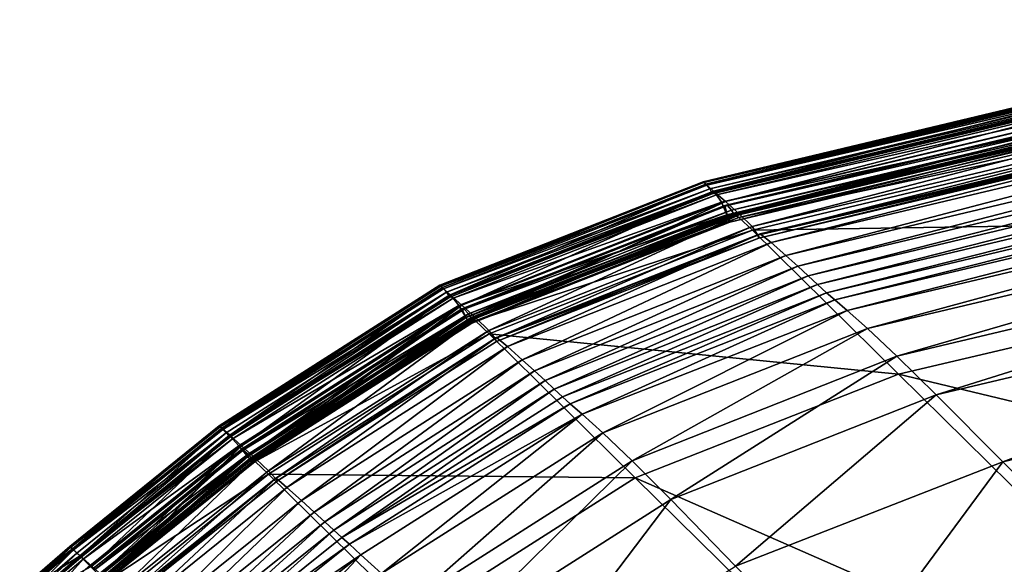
# Model space of a CAD drawing. Header units: millimetres. Extents: x 2387 to 13955, y -4964 to 364.
# Tile 239 of 656: x 6214 to 6265, y -4310 to -4282. Entities that reach past the tile are written whole.
import ezdxf

# ---------------------------------------------------------------- set-up
doc = ezdxf.new("R2010")
doc.units = ezdxf.units.MM
doc.header["$MEASUREMENT"] = 0
doc.layers.add('Predefinito', color=7, linetype='Continuous', true_color=0x000000)

msp = doc.modelspace()

# ---------------------------------------------------------------- linework, layer by layer
at = {"layer": 'Predefinito'}
for points in [[(6249.499, -4290.411, 845.181), (6284.939, -4281.955, 845.2), (6284.983, -4282.004, 817.384)], [(6284.939, -4281.955, 845.2), (6249.499, -4290.411, 845.181), (6249.499, -4290.411, 882.426)], [(6249.499, -4290.411, 882.426), (6284.939, -4281.955, 882.455), (6284.939, -4281.955, 845.2)], [(6249.499, -4290.411, 1193.993), (6284.939, -4281.955, 1193.981), (6284.939, -4281.955, 1167.387)], [(6284.939, -4281.955, 1167.387), (6249.499, -4290.411, 1167.406), (6249.499, -4290.411, 1193.993)], [(6284.939, -4281.955, 1193.981), (6249.499, -4290.411, 1193.993), (6249.636, -4290.534, 1211.825)], [(6249.499, -4290.411, 924.558), (6284.939, -4281.955, 924.577), (6284.939, -4281.955, 882.455)], [(6284.939, -4281.955, 882.455), (6249.499, -4290.411, 882.426), (6249.499, -4290.411, 924.558)], [(6284.939, -4281.955, 924.577), (6249.499, -4290.411, 924.558), (6249.499, -4290.411, 973.604)], [(6249.499, -4290.411, 973.604), (6284.939, -4281.955, 973.609), (6284.939, -4281.955, 924.577)], [(6249.499, -4290.411, 1031.593), (6284.939, -4281.955, 1031.593), (6284.939, -4281.955, 973.609)], [(6284.939, -4281.955, 973.609), (6249.499, -4290.411, 973.604), (6249.499, -4290.411, 1031.593)], [(6284.939, -4281.955, 1031.593), (6249.499, -4290.411, 1031.593), (6249.499, -4290.411, 1088.111)], [(6249.499, -4290.411, 1088.111), (6284.939, -4281.955, 1088.108), (6284.939, -4281.955, 1031.593)], [(6249.499, -4290.411, 1132.747), (6284.939, -4281.955, 1132.734), (6284.939, -4281.955, 1088.108)], [(6284.939, -4281.955, 1088.108), (6249.499, -4290.411, 1088.111), (6249.499, -4290.411, 1132.747)], [(6284.939, -4281.955, 1132.734), (6249.499, -4290.411, 1132.747), (6249.499, -4290.411, 1167.406)], [(6249.499, -4290.411, 1167.406), (6284.939, -4281.955, 1167.387), (6284.939, -4281.955, 1132.734)], [(6284.983, -4282.004, 817.384), (6249.546, -4290.458, 817.379), (6249.499, -4290.411, 845.181)], [(6249.546, -4290.458, 817.379), (6284.983, -4282.004, 817.384), (6285.117, -4282.148, 803.577)], [(6285.117, -4282.148, 803.577), (6249.689, -4290.599, 803.576), (6249.546, -4290.458, 817.379)], [(6249.636, -4290.534, 1211.825), (6285.068, -4282.081, 1211.822), (6284.939, -4281.955, 1193.981)], [(6285.068, -4282.081, 1211.822), (6249.636, -4290.534, 1211.825), (6250.047, -4290.9, 1220.217)], [(6249.689, -4290.599, 803.576), (6285.117, -4282.148, 803.577), (6285.263, -4282.336, 798.432)], [(6250.047, -4290.9, 1220.217), (6285.456, -4282.456, 1220.217), (6285.068, -4282.081, 1211.822)], [(6285.263, -4282.336, 798.432), (6249.848, -4290.782, 798.432), (6249.689, -4290.599, 803.576)], [(6249.848, -4290.782, 798.432), (6285.263, -4282.336, 798.432), (6285.341, -4282.515, 796.602)], [(6285.341, -4282.515, 796.602), (6249.944, -4290.954, 796.602), (6249.848, -4290.782, 798.432)], [(6249.944, -4290.954, 796.602), (6285.341, -4282.515, 796.602), (6285.368, -4282.608, 796.424)], [(6285.368, -4282.608, 796.424), (6249.981, -4291.043, 796.424), (6249.944, -4290.954, 796.602)], [(6249.965, -4290.975, 796.233), (6285.36, -4282.536, 796.233), (6285.404, -4282.49, 795.293)], [(6285.404, -4282.49, 795.293), (6250, -4290.93, 795.293), (6249.965, -4290.975, 796.233)], [(6285.36, -4282.536, 796.233), (6249.965, -4290.975, 796.233), (6249.981, -4291.043, 796.424)], [(6249.981, -4291.043, 796.424), (6285.368, -4282.608, 796.424), (6285.36, -4282.536, 796.233)], [(6250, -4290.93, 795.293), (6285.404, -4282.49, 795.293), (6285.587, -4282.656, 792.865)], [(6285.587, -4282.656, 792.865), (6250.191, -4291.092, 792.864), (6250, -4290.93, 795.293)], [(6285.456, -4282.456, 1220.217), (6250.047, -4290.9, 1220.217), (6250.663, -4291.45, 1223.246)], [(6250.191, -4291.092, 792.864), (6285.587, -4282.656, 792.865), (6285.826, -4283.061, 790.481)], [(6250.663, -4291.45, 1223.246), (6286.037, -4283.019, 1223.246), (6285.456, -4282.456, 1220.217)], [(6285.826, -4283.061, 790.481), (6250.464, -4291.485, 790.482), (6250.191, -4291.092, 792.864)], [(6250.464, -4291.485, 790.482), (6285.826, -4283.061, 790.481), (6286.035, -4283.733, 789.676)], [(6286.037, -4283.019, 1223.246), (6250.663, -4291.45, 1223.246), (6251.417, -4292.122, 1224.99)], [(6251.417, -4292.122, 1224.99), (6286.748, -4283.707, 1224.99), (6286.037, -4283.019, 1223.246)], [(6250.63, -4291.648, 788.529), (6285.981, -4283.229, 788.529), (6286.125, -4283.236, 786.102)], [(6285.981, -4283.229, 788.529), (6250.63, -4291.648, 788.529), (6250.763, -4292.15, 789.468)], [(6286.125, -4283.236, 786.102), (6250.765, -4291.657, 786.101), (6250.63, -4291.648, 788.529)], [(6250.763, -4292.15, 789.468), (6286.052, -4283.751, 789.467), (6285.981, -4283.229, 788.529)], [(6250.765, -4291.657, 786.101), (6286.125, -4283.236, 786.102), (6286.328, -4283.486, 783.683)], [(6286.328, -4283.486, 783.683), (6250.985, -4291.9, 783.682), (6250.765, -4291.657, 786.101)], [(6250.985, -4291.9, 783.682), (6286.328, -4283.486, 783.683), (6286.432, -4283.692, 782.771)], [(6286.432, -4283.692, 782.771), (6251.107, -4292.099, 782.77), (6250.985, -4291.9, 783.682)], [(6251.107, -4292.099, 782.77), (6286.432, -4283.692, 782.771), (6286.468, -4283.794, 782.599)], [(6286.748, -4283.707, 1224.99), (6251.417, -4292.122, 1224.99), (6252.063, -4292.756, 1225.735)], [(6252.063, -4292.756, 1225.735), (6287.351, -4284.358, 1225.736), (6286.748, -4283.707, 1224.99)], [(6286.035, -4283.733, 789.676), (6250.745, -4292.133, 789.678), (6250.464, -4291.485, 790.482)], [(6250.745, -4292.133, 789.678), (6286.035, -4283.733, 789.676), (6286.137, -4284.14, 789.616)], [(6286.137, -4284.14, 789.616), (6250.892, -4292.525, 789.618), (6250.745, -4292.133, 789.678)], [(6286.052, -4283.751, 789.467), (6250.763, -4292.15, 789.468), (6250.892, -4292.525, 789.618)], [(6250.892, -4292.525, 789.618), (6286.137, -4284.14, 789.616), (6286.052, -4283.751, 789.467)], [(6286.468, -4283.794, 782.599), (6251.155, -4292.197, 782.6), (6251.107, -4292.099, 782.77)], [(6251.149, -4292.14, 782.404), (6286.471, -4283.734, 782.404), (6286.683, -4283.869, 780.58)], [(6286.471, -4283.734, 782.404), (6251.149, -4292.14, 782.404), (6251.155, -4292.197, 782.6)], [(6286.683, -4283.869, 780.58), (6251.363, -4292.272, 780.58), (6251.149, -4292.14, 782.404)], [(6251.155, -4292.197, 782.6), (6286.468, -4283.794, 782.599), (6286.471, -4283.734, 782.404)], [(6251.363, -4292.272, 780.58), (6286.683, -4283.869, 780.58), (6287.349, -4284.557, 775.523)], [(6287.349, -4284.557, 775.523), (6252.07, -4292.941, 775.523), (6251.363, -4292.272, 780.58)], [(6287.351, -4284.358, 1225.736), (6252.063, -4292.756, 1225.735), (6252.358, -4293.193, 1225.766)], [(6252.07, -4292.941, 775.523), (6287.349, -4284.557, 775.523), (6294.505, -4292.28, 730.325)], [(6252.358, -4293.193, 1225.766), (6287.606, -4284.811, 1225.771), (6287.351, -4284.358, 1225.736)], [(6287.738, -4284.734, 1226.286), (6252.474, -4293.123, 1226.285), (6253.061, -4293.589, 1227.193)], [(6252.474, -4293.123, 1226.285), (6287.738, -4284.734, 1226.286), (6287.606, -4284.811, 1225.771)], [(6253.061, -4293.589, 1227.193), (6288.299, -4285.208, 1227.193), (6287.738, -4284.734, 1226.286)], [(6287.606, -4284.811, 1225.771), (6252.358, -4293.193, 1225.766), (6252.418, -4293.361, 1225.604)], [(6287.606, -4284.811, 1225.771), (6252.358, -4293.193, 1225.767), (6252.474, -4293.123, 1226.285)], [(6252.358, -4293.193, 1225.767), (6287.606, -4284.811, 1225.771), (6287.648, -4284.988, 1225.611)], [(6287.648, -4284.988, 1225.611), (6252.418, -4293.361, 1225.604), (6252.358, -4293.193, 1225.767)], [(6252.418, -4293.361, 1225.604), (6287.648, -4284.988, 1225.611), (6287.606, -4284.811, 1225.771)], [(6288.299, -4285.208, 1227.193), (6253.061, -4293.589, 1227.193), (6253.818, -4294.265, 1228.057)], [(6253.818, -4294.265, 1228.057), (6289.009, -4285.897, 1228.056), (6288.299, -4285.208, 1227.193)], [(6289.009, -4285.897, 1228.056), (6253.818, -4294.265, 1228.057), (6254.448, -4294.826, 1228.446)], [(6254.448, -4294.826, 1228.446), (6289.587, -4286.462, 1228.441), (6289.009, -4285.897, 1228.056)], [(6289.587, -4286.462, 1228.441), (6254.448, -4294.826, 1228.446), (6254.988, -4295.317, 1228.533)], [(6254.988, -4295.317, 1228.533), (6290.085, -4286.957, 1228.526), (6289.587, -4286.462, 1228.441)], [(6290.085, -4286.957, 1228.526), (6254.988, -4295.317, 1228.533), (6255.478, -4295.778, 1228.493)], [(6255.478, -4295.778, 1228.493), (6290.555, -4287.437, 1228.488), (6290.085, -4286.957, 1228.526)], [(6290.555, -4287.437, 1228.488), (6255.478, -4295.778, 1228.493), (6255.935, -4296.201, 1228.501)], [(6255.935, -4296.201, 1228.501), (6291.005, -4287.885, 1228.501), (6290.555, -4287.437, 1228.488)], [(6291.005, -4287.885, 1228.501), (6255.935, -4296.201, 1228.501), (6256.375, -4296.577, 1228.733)], [(6256.375, -4296.577, 1228.733), (6291.444, -4288.283, 1228.738), (6291.005, -4287.885, 1228.501)], [(6291.444, -4288.283, 1228.738), (6256.375, -4296.577, 1228.733), (6257.019, -4297.126, 1229.228)], [(6257.019, -4297.126, 1229.228), (6292.064, -4288.851, 1229.235), (6291.444, -4288.283, 1228.738)], [(6292.064, -4288.851, 1229.235), (6257.019, -4297.126, 1229.228), (6258.085, -4298.069, 1230.022)], [(6258.085, -4298.069, 1230.022), (6293.061, -4289.81, 1230.027), (6292.064, -4288.851, 1229.235)], [(6293.061, -4289.81, 1230.027), (6258.085, -4298.069, 1230.022), (6259.621, -4299.507, 1230.879)], [(6259.621, -4299.507, 1230.879), (6294.503, -4291.259, 1230.88), (6293.061, -4289.81, 1230.027)], [(6235.75, -4295.815, 845.165), (6249.499, -4290.411, 845.181), (6249.546, -4290.458, 817.379)], [(6249.499, -4290.411, 845.181), (6235.75, -4295.815, 845.165), (6235.75, -4295.815, 882.402)], [(6235.75, -4295.815, 882.402), (6249.499, -4290.411, 882.426), (6249.499, -4290.411, 845.181)], [(6235.75, -4295.815, 1194.003), (6249.499, -4290.411, 1193.993), (6249.499, -4290.411, 1167.406)], [(6249.499, -4290.411, 1167.406), (6235.75, -4295.815, 1167.421), (6235.75, -4295.815, 1194.003)], [(6249.499, -4290.411, 1193.993), (6235.75, -4295.815, 1194.003), (6235.886, -4295.938, 1211.827)], [(6235.75, -4295.815, 924.542), (6249.499, -4290.411, 924.558), (6249.499, -4290.411, 882.426)], [(6249.499, -4290.411, 882.426), (6235.75, -4295.815, 882.402), (6235.75, -4295.815, 924.542)], [(6249.499, -4290.411, 924.558), (6235.75, -4295.815, 924.542), (6235.75, -4295.815, 973.6)], [(6235.75, -4295.815, 973.6), (6249.499, -4290.411, 973.604), (6249.499, -4290.411, 924.558)], [(6235.75, -4295.815, 1031.593), (6249.499, -4290.411, 1031.593), (6249.499, -4290.411, 973.604)], [(6249.499, -4290.411, 973.604), (6235.75, -4295.815, 973.6), (6235.75, -4295.815, 1031.593)], [(6249.499, -4290.411, 1031.593), (6235.75, -4295.815, 1031.593), (6235.75, -4295.815, 1088.114)], [(6235.75, -4295.815, 1088.114), (6249.499, -4290.411, 1088.111), (6249.499, -4290.411, 1031.593)], [(6235.75, -4295.815, 1132.757), (6249.499, -4290.411, 1132.747), (6249.499, -4290.411, 1088.111)], [(6249.499, -4290.411, 1088.111), (6235.75, -4295.815, 1088.114), (6235.75, -4295.815, 1132.757)], [(6249.499, -4290.411, 1132.747), (6235.75, -4295.815, 1132.757), (6235.75, -4295.815, 1167.421)], [(6235.75, -4295.815, 1167.421), (6249.499, -4290.411, 1167.406), (6249.499, -4290.411, 1132.747)], [(6249.546, -4290.458, 817.379), (6235.798, -4295.862, 817.375), (6235.75, -4295.815, 845.165)], [(6235.798, -4295.862, 817.375), (6249.546, -4290.458, 817.379), (6249.689, -4290.599, 803.576)], [(6249.689, -4290.599, 803.576), (6235.941, -4296.002, 803.576), (6235.798, -4295.862, 817.375)], [(6235.886, -4295.938, 1211.827), (6249.636, -4290.534, 1211.825), (6249.499, -4290.411, 1193.993)], [(6249.636, -4290.534, 1211.825), (6235.886, -4295.938, 1211.827), (6236.295, -4296.307, 1220.217)], [(6235.941, -4296.002, 803.576), (6249.689, -4290.599, 803.576), (6249.848, -4290.782, 798.432)], [(6249.848, -4290.782, 798.432), (6236.106, -4296.182, 798.432), (6235.941, -4296.002, 803.576)], [(6236.106, -4296.182, 798.432), (6249.848, -4290.782, 798.432), (6249.944, -4290.954, 796.602)], [(6236.295, -4296.307, 1220.217), (6250.047, -4290.9, 1220.217), (6249.636, -4290.534, 1211.825)], [(6250.047, -4290.9, 1220.217), (6236.295, -4296.307, 1220.217), (6236.907, -4296.862, 1223.246)], [(6236.907, -4296.862, 1223.246), (6250.663, -4291.45, 1223.246), (6250.047, -4290.9, 1220.217)], [(6249.944, -4290.954, 796.602), (6236.218, -4296.346, 796.602), (6236.106, -4296.182, 798.432)], [(6236.218, -4296.346, 796.602), (6249.944, -4290.954, 796.602), (6249.981, -4291.043, 796.424)], [(6249.981, -4291.043, 796.424), (6236.267, -4296.43, 796.424), (6236.218, -4296.346, 796.602)], [(6236.239, -4296.367, 796.234), (6249.965, -4290.975, 796.233), (6250, -4290.93, 795.293)], [(6250, -4290.93, 795.293), (6236.257, -4296.331, 795.293), (6236.239, -4296.367, 796.234)], [(6249.965, -4290.975, 796.233), (6236.239, -4296.367, 796.234), (6236.267, -4296.43, 796.424)], [(6236.257, -4296.331, 795.293), (6250, -4290.93, 795.293), (6250.191, -4291.092, 792.864)], [(6250.191, -4291.092, 792.864), (6236.442, -4296.495, 792.864), (6236.257, -4296.331, 795.293)], [(6236.267, -4296.43, 796.424), (6249.981, -4291.043, 796.424), (6249.965, -4290.975, 796.233)], [(6236.442, -4296.495, 792.864), (6250.191, -4291.092, 792.864), (6250.464, -4291.485, 790.482)], [(6294.503, -4291.259, 1230.88), (6259.621, -4299.507, 1230.879), (6261.675, -4301.54, 1231.561)], [(6261.675, -4301.54, 1231.561), (6296.461, -4293.302, 1231.561), (6294.503, -4291.259, 1230.88)], [(6250.464, -4291.485, 790.482), (6236.743, -4296.875, 790.482), (6236.442, -4296.495, 792.864)], [(6236.743, -4296.875, 790.482), (6250.464, -4291.485, 790.482), (6250.745, -4292.133, 789.678)], [(6250.663, -4291.45, 1223.246), (6236.907, -4296.862, 1223.246), (6237.656, -4297.539, 1224.99)], [(6236.908, -4297.038, 788.53), (6250.63, -4291.648, 788.529), (6250.765, -4291.657, 786.101)], [(6250.63, -4291.648, 788.529), (6236.908, -4297.038, 788.53), (6237.123, -4297.501, 789.471)], [(6250.765, -4291.657, 786.101), (6237.016, -4297.06, 786.101), (6236.908, -4297.038, 788.53)], [(6237.016, -4297.06, 786.101), (6250.765, -4291.657, 786.101), (6250.985, -4291.9, 783.682)], [(6250.985, -4291.9, 783.682), (6237.242, -4297.3, 783.682), (6237.016, -4297.06, 786.101)], [(6237.123, -4297.501, 789.471), (6250.763, -4292.15, 789.468), (6250.63, -4291.648, 788.529)], [(6237.242, -4297.3, 783.682), (6250.985, -4291.9, 783.682), (6251.107, -4292.099, 782.77)], [(6237.656, -4297.539, 1224.99), (6251.417, -4292.122, 1224.99), (6250.663, -4291.45, 1223.246)], [(6250.745, -4292.133, 789.678), (6237.105, -4297.484, 789.68), (6236.743, -4296.875, 790.482)], [(6237.105, -4297.484, 789.68), (6250.745, -4292.133, 789.678), (6250.892, -4292.525, 789.618)], [(6250.763, -4292.15, 789.468), (6237.123, -4297.501, 789.471), (6237.306, -4297.85, 789.622)], [(6251.107, -4292.099, 782.77), (6237.382, -4297.491, 782.771), (6237.242, -4297.3, 783.682)], [(6237.306, -4297.85, 789.622), (6250.892, -4292.525, 789.618), (6250.763, -4292.15, 789.468)], [(6237.382, -4297.491, 782.771), (6251.107, -4292.099, 782.77), (6251.155, -4292.197, 782.6)], [(6251.155, -4292.197, 782.6), (6237.441, -4297.584, 782.601), (6237.382, -4297.491, 782.771)], [(6237.423, -4297.532, 782.405), (6251.149, -4292.14, 782.404), (6251.363, -4292.272, 780.58)], [(6251.149, -4292.14, 782.404), (6237.423, -4297.532, 782.405), (6237.441, -4297.584, 782.601)], [(6251.363, -4292.272, 780.58), (6237.62, -4297.673, 780.581), (6237.423, -4297.532, 782.405)], [(6237.441, -4297.584, 782.601), (6251.155, -4292.197, 782.6), (6251.149, -4292.14, 782.404)], [(6237.62, -4297.673, 780.581), (6251.363, -4292.272, 780.58), (6252.07, -4292.941, 775.523)], [(6251.417, -4292.122, 1224.99), (6237.656, -4297.539, 1224.99), (6238.309, -4298.171, 1225.733)], [(6238.309, -4298.171, 1225.733), (6252.063, -4292.756, 1225.735), (6251.417, -4292.122, 1224.99)], [(6294.505, -4292.28, 730.325), (6259.703, -4300.453, 730.324), (6252.07, -4292.941, 775.523)], [(6259.703, -4300.453, 730.324), (6294.505, -4292.28, 730.325), (6314.187, -4313.523, 608.078)], [(6250.892, -4292.525, 789.618), (6237.306, -4297.85, 789.622), (6237.105, -4297.484, 789.68)], [(6252.07, -4292.941, 775.523), (6238.321, -4298.345, 775.523), (6237.62, -4297.673, 780.581)], [(6252.063, -4292.756, 1225.735), (6238.309, -4298.171, 1225.733), (6238.637, -4298.588, 1225.76)], [(6238.321, -4298.345, 775.523), (6252.07, -4292.941, 775.523), (6259.703, -4300.453, 730.324)], [(6238.637, -4298.588, 1225.76), (6252.358, -4293.193, 1225.766), (6252.063, -4292.756, 1225.735)], [(6252.358, -4293.193, 1225.766), (6238.637, -4298.588, 1225.76), (6238.718, -4298.743, 1225.594)], [(6252.358, -4293.193, 1225.767), (6238.637, -4298.588, 1225.76), (6238.718, -4298.541, 1226.284)], [(6238.637, -4298.588, 1225.76), (6252.358, -4293.193, 1225.767), (6252.418, -4293.361, 1225.604)], [(6252.418, -4293.361, 1225.604), (6238.718, -4298.743, 1225.594), (6238.637, -4298.588, 1225.76)], [(6252.474, -4293.123, 1226.285), (6238.718, -4298.541, 1226.284), (6239.289, -4299.017, 1227.193)], [(6238.718, -4298.541, 1226.284), (6252.474, -4293.123, 1226.285), (6252.358, -4293.193, 1225.767)], [(6238.718, -4298.743, 1225.594), (6252.418, -4293.361, 1225.604), (6252.358, -4293.193, 1225.766)], [(6239.289, -4299.017, 1227.193), (6253.061, -4293.589, 1227.193), (6252.474, -4293.123, 1226.285)], [(6296.461, -4293.302, 1231.561), (6261.675, -4301.54, 1231.561), (6265.145, -4305.035, 1232.143)], [(6265.145, -4305.035, 1232.143), (6299.785, -4296.81, 1232.143), (6296.461, -4293.302, 1231.561)], [(6253.061, -4293.589, 1227.193), (6239.289, -4299.017, 1227.193), (6240.049, -4299.705, 1228.058)], [(6240.049, -4299.705, 1228.058), (6253.818, -4294.265, 1228.057), (6253.061, -4293.589, 1227.193)], [(6253.818, -4294.265, 1228.057), (6240.049, -4299.705, 1228.058), (6240.693, -4300.288, 1228.453)], [(6240.693, -4300.288, 1228.453), (6254.448, -4294.826, 1228.446), (6253.818, -4294.265, 1228.057)], [(6254.448, -4294.826, 1228.446), (6240.693, -4300.288, 1228.453), (6241.244, -4300.793, 1228.543)], [(6241.244, -4300.793, 1228.543), (6254.988, -4295.317, 1228.533), (6254.448, -4294.826, 1228.446)], [(6254.988, -4295.317, 1228.533), (6241.244, -4300.793, 1228.543), (6241.723, -4301.242, 1228.499)], [(6241.723, -4301.242, 1228.499), (6255.478, -4295.778, 1228.493), (6254.988, -4295.317, 1228.533)], [(6224.238, -4303.151, 845.144), (6235.75, -4295.815, 845.165), (6235.798, -4295.862, 817.375)], [(6235.75, -4295.815, 845.165), (6224.238, -4303.151, 845.144), (6224.238, -4303.151, 882.37)], [(6224.238, -4303.151, 882.37), (6235.75, -4295.815, 882.402), (6235.75, -4295.815, 845.165)], [(6224.238, -4303.151, 1194.017), (6235.75, -4295.815, 1194.003), (6235.75, -4295.815, 1167.421)], [(6235.75, -4295.815, 1167.421), (6224.238, -4303.151, 1167.442), (6224.238, -4303.151, 1194.017)], [(6235.75, -4295.815, 1194.003), (6224.238, -4303.151, 1194.017), (6224.374, -4303.274, 1211.831)], [(6224.238, -4303.151, 924.521), (6235.75, -4295.815, 924.542), (6235.75, -4295.815, 882.402)], [(6235.75, -4295.815, 882.402), (6224.238, -4303.151, 882.37), (6224.238, -4303.151, 924.521)], [(6235.75, -4295.815, 924.542), (6224.238, -4303.151, 924.521), (6224.238, -4303.151, 973.594)], [(6224.238, -4303.151, 973.594), (6235.75, -4295.815, 973.6), (6235.75, -4295.815, 924.542)], [(6224.238, -4303.151, 1031.593), (6235.75, -4295.815, 1031.593), (6235.75, -4295.815, 973.6)], [(6235.75, -4295.815, 973.6), (6224.238, -4303.151, 973.594), (6224.238, -4303.151, 1031.593)], [(6235.75, -4295.815, 1031.593), (6224.238, -4303.151, 1031.593), (6224.238, -4303.151, 1088.117)], [(6224.238, -4303.151, 1088.117), (6235.75, -4295.815, 1088.114), (6235.75, -4295.815, 1031.593)], [(6224.238, -4303.151, 1132.771), (6235.75, -4295.815, 1132.757), (6235.75, -4295.815, 1088.114)], [(6235.75, -4295.815, 1088.114), (6224.238, -4303.151, 1088.117), (6224.238, -4303.151, 1132.771)], [(6235.75, -4295.815, 1132.757), (6224.238, -4303.151, 1132.771), (6224.238, -4303.151, 1167.442)], [(6224.238, -4303.151, 1167.442), (6235.75, -4295.815, 1167.421), (6235.75, -4295.815, 1132.757)], [(6235.798, -4295.862, 817.375), (6224.286, -4303.198, 817.369), (6224.238, -4303.151, 845.144)], [(6224.286, -4303.198, 817.369), (6235.798, -4295.862, 817.375), (6235.941, -4296.002, 803.576)], [(6235.941, -4296.002, 803.576), (6224.429, -4303.338, 803.576), (6224.286, -4303.198, 817.369)], [(6224.374, -4303.274, 1211.831), (6235.886, -4295.938, 1211.827), (6235.75, -4295.815, 1194.003)], [(6235.886, -4295.938, 1211.827), (6224.374, -4303.274, 1211.831), (6224.782, -4303.645, 1220.217)], [(6224.429, -4303.338, 803.576), (6235.941, -4296.002, 803.576), (6236.106, -4296.182, 798.432)], [(6224.782, -4303.645, 1220.217), (6236.295, -4296.307, 1220.217), (6235.886, -4295.938, 1211.827)], [(6255.478, -4295.778, 1228.493), (6241.723, -4301.242, 1228.499), (6242.153, -4301.643, 1228.5)], [(6242.153, -4301.643, 1228.5), (6255.935, -4296.201, 1228.501), (6255.478, -4295.778, 1228.493)], [(6236.106, -4296.182, 798.432), (6224.6, -4303.514, 798.432), (6224.429, -4303.338, 803.576)], [(6224.731, -4303.666, 796.603), (6224.6, -4303.514, 798.432), (6236.106, -4296.182, 798.432)], [(6236.106, -4296.182, 798.432), (6236.218, -4296.346, 796.602), (6224.731, -4303.666, 796.603)], [(6224.792, -4303.741, 796.425), (6224.731, -4303.666, 796.603), (6236.218, -4296.346, 796.602)], [(6224.751, -4303.663, 795.293), (6236.257, -4296.331, 795.293), (6236.442, -4296.495, 792.864)], [(6236.257, -4296.331, 795.293), (6224.751, -4303.663, 795.293), (6224.752, -4303.686, 796.234)], [(6236.442, -4296.495, 792.864), (6224.931, -4303.831, 792.864), (6224.751, -4303.663, 795.293)], [(6224.752, -4303.686, 796.234), (6236.239, -4296.367, 796.234), (6236.257, -4296.331, 795.293)], [(6236.239, -4296.367, 796.234), (6224.752, -4303.686, 796.234), (6224.792, -4303.741, 796.425)], [(6236.295, -4296.307, 1220.217), (6224.782, -4303.645, 1220.217), (6225.393, -4304.201, 1223.246)], [(6236.218, -4296.346, 796.602), (6236.267, -4296.43, 796.424), (6224.792, -4303.741, 796.425)], [(6224.792, -4303.741, 796.425), (6236.267, -4296.43, 796.424), (6236.239, -4296.367, 796.234)], [(6224.931, -4303.831, 792.864), (6236.442, -4296.495, 792.864), (6236.743, -4296.875, 790.482)], [(6225.393, -4304.201, 1223.246), (6236.907, -4296.862, 1223.246), (6236.295, -4296.307, 1220.217)], [(6255.935, -4296.201, 1228.501), (6242.153, -4301.643, 1228.5), (6242.562, -4302.002, 1228.726)], [(6242.562, -4302.002, 1228.726), (6256.375, -4296.577, 1228.733), (6255.935, -4296.201, 1228.501)], [(6236.743, -4296.875, 790.482), (6225.26, -4304.191, 790.483), (6224.931, -4303.831, 792.864)], [(6225.708, -4304.74, 789.682), (6225.26, -4304.191, 790.483), (6236.743, -4296.875, 790.482)], [(6236.907, -4296.862, 1223.246), (6225.393, -4304.201, 1223.246), (6226.14, -4304.88, 1224.99)], [(6225.426, -4304.354, 788.53), (6236.908, -4297.038, 788.53), (6237.016, -4297.06, 786.101)], [(6236.908, -4297.038, 788.53), (6225.426, -4304.354, 788.53), (6225.726, -4304.758, 789.473)], [(6237.016, -4297.06, 786.101), (6225.505, -4304.396, 786.101), (6225.426, -4304.354, 788.53)], [(6225.505, -4304.396, 786.101), (6237.016, -4297.06, 786.101), (6237.242, -4297.3, 783.682)], [(6236.743, -4296.875, 790.482), (6237.105, -4297.484, 789.68), (6225.708, -4304.74, 789.682)], [(6225.726, -4304.758, 789.473), (6237.123, -4297.501, 789.471), (6236.908, -4297.038, 788.53)], [(6226.14, -4304.88, 1224.99), (6237.656, -4297.539, 1224.99), (6236.907, -4296.862, 1223.246)], [(6256.375, -4296.577, 1228.733), (6242.562, -4302.002, 1228.726), (6243.184, -4302.548, 1229.217)], [(6243.184, -4302.548, 1229.217), (6257.019, -4297.126, 1229.228), (6256.375, -4296.577, 1228.733)], [(6299.785, -4296.81, 1232.143), (6265.145, -4305.035, 1232.143), (6270.927, -4310.861, 1232.7)], [(6237.242, -4297.3, 783.682), (6225.737, -4304.632, 783.683), (6225.505, -4304.396, 786.101)], [(6225.966, -4305.067, 789.625), (6225.708, -4304.74, 789.682), (6237.105, -4297.484, 789.68)], [(6237.123, -4297.501, 789.471), (6225.726, -4304.758, 789.473), (6225.966, -4305.067, 789.625)], [(6225.894, -4304.81, 782.772), (6225.737, -4304.632, 783.683), (6237.242, -4297.3, 783.682)], [(6237.242, -4297.3, 783.682), (6237.382, -4297.491, 782.771), (6225.894, -4304.81, 782.772)], [(6225.965, -4304.895, 782.602), (6225.894, -4304.81, 782.772), (6237.382, -4297.491, 782.771)], [(6225.936, -4304.851, 782.406), (6237.423, -4297.532, 782.405), (6237.62, -4297.673, 780.581)], [(6237.423, -4297.532, 782.405), (6225.936, -4304.851, 782.406), (6225.965, -4304.895, 782.602)], [(6237.382, -4297.491, 782.771), (6237.441, -4297.584, 782.601), (6225.965, -4304.895, 782.602)], [(6225.965, -4304.895, 782.602), (6237.441, -4297.584, 782.601), (6237.423, -4297.532, 782.405)], [(6237.105, -4297.484, 789.68), (6237.306, -4297.85, 789.622), (6225.966, -4305.067, 789.625)], [(6225.966, -4305.067, 789.625), (6237.306, -4297.85, 789.622), (6237.123, -4297.501, 789.471)], [(6237.656, -4297.539, 1224.99), (6226.14, -4304.88, 1224.99), (6226.804, -4305.503, 1225.732)], [(6226.804, -4305.503, 1225.732), (6238.309, -4298.171, 1225.733), (6237.656, -4297.539, 1224.99)], [(6257.019, -4297.126, 1229.228), (6243.184, -4302.548, 1229.217), (6244.255, -4303.512, 1230.015)], [(6244.255, -4303.512, 1230.015), (6258.085, -4298.069, 1230.022), (6257.019, -4297.126, 1229.228)], [(6237.62, -4297.673, 780.581), (6226.115, -4305.005, 780.581), (6225.936, -4304.851, 782.406)], [(6226.115, -4305.005, 780.581), (6237.62, -4297.673, 780.581), (6238.321, -4298.345, 775.523)], [(6258.085, -4298.069, 1230.022), (6244.255, -4303.512, 1230.015), (6245.791, -4304.971, 1230.877)], [(6245.791, -4304.971, 1230.877), (6259.621, -4299.507, 1230.879), (6258.085, -4298.069, 1230.022)], [(6238.321, -4298.345, 775.523), (6226.809, -4305.681, 775.523), (6226.115, -4305.005, 780.581)], [(6238.309, -4298.171, 1225.733), (6226.804, -4305.503, 1225.732), (6227.166, -4305.892, 1225.755)], [(6226.809, -4305.681, 775.523), (6238.321, -4298.345, 775.523), (6245.955, -4305.857, 730.325)], [(6227.166, -4305.892, 1225.755), (6238.637, -4298.588, 1225.76), (6238.309, -4298.171, 1225.733)], [(6227.166, -4305.892, 1225.755), (6227.212, -4305.874, 1226.282), (6238.718, -4298.541, 1226.284)], [(6238.718, -4298.541, 1226.284), (6238.637, -4298.588, 1225.76), (6227.166, -4305.892, 1225.755)], [(6238.637, -4298.588, 1225.76), (6227.166, -4305.892, 1225.755), (6227.271, -4306.028, 1225.586)], [(6227.271, -4306.028, 1225.586), (6227.166, -4305.892, 1225.755), (6238.637, -4298.588, 1225.76)], [(6238.718, -4298.541, 1226.284), (6227.212, -4305.874, 1226.282), (6227.771, -4306.362, 1227.193)], [(6227.271, -4306.028, 1225.586), (6238.718, -4298.743, 1225.594), (6238.637, -4298.588, 1225.76)], [(6238.637, -4298.588, 1225.76), (6238.718, -4298.743, 1225.594), (6227.271, -4306.028, 1225.586)], [(6227.771, -4306.362, 1227.193), (6239.289, -4299.017, 1227.193), (6238.718, -4298.541, 1226.284)], [(6259.703, -4300.453, 730.324), (6245.955, -4305.857, 730.325), (6238.321, -4298.345, 775.523)], [(6239.289, -4299.017, 1227.193), (6227.771, -4306.362, 1227.193), (6228.533, -4307.054, 1228.059)], [(6228.533, -4307.054, 1228.059), (6240.049, -4299.705, 1228.058), (6239.289, -4299.017, 1227.193)], [(6259.621, -4299.507, 1230.879), (6245.791, -4304.971, 1230.877), (6247.81, -4307.001, 1231.561)], [(6247.81, -4307.001, 1231.561), (6261.675, -4301.54, 1231.561), (6259.621, -4299.507, 1230.879)], [(6240.049, -4299.705, 1228.058), (6228.533, -4307.054, 1228.059), (6229.188, -4307.649, 1228.457)], [(6229.188, -4307.649, 1228.457), (6240.693, -4300.288, 1228.453), (6240.049, -4299.705, 1228.058)], [(6240.693, -4300.288, 1228.453), (6229.188, -4307.649, 1228.457), (6229.748, -4308.161, 1228.55)], [(6229.748, -4308.161, 1228.55), (6241.244, -4300.793, 1228.543), (6240.693, -4300.288, 1228.453)], [(6245.955, -4305.857, 730.325), (6259.703, -4300.453, 730.324), (6280.697, -4321.114, 608.078)], [(6314.187, -4313.523, 608.078), (6280.697, -4321.114, 608.078), (6259.703, -4300.453, 730.324)], [(6241.244, -4300.793, 1228.543), (6229.748, -4308.161, 1228.55), (6230.221, -4308.6, 1228.503)], [(6230.221, -4308.6, 1228.503), (6241.723, -4301.242, 1228.499), (6241.244, -4300.793, 1228.543)], [(6241.723, -4301.242, 1228.499), (6230.221, -4308.6, 1228.503), (6230.638, -4308.985, 1228.5)], [(6230.638, -4308.985, 1228.5), (6242.153, -4301.643, 1228.5), (6241.723, -4301.242, 1228.499)], [(6242.562, -4302.002, 1228.726), (6242.153, -4301.643, 1228.5), (6230.638, -4308.985, 1228.5)], [(6261.675, -4301.54, 1231.561), (6247.81, -4307.001, 1231.561), (6251.199, -4310.477, 1232.143)], [(6251.199, -4310.477, 1232.143), (6265.145, -4305.035, 1232.143), (6261.675, -4301.54, 1231.561)], [(6230.638, -4308.985, 1228.5), (6231.027, -4309.334, 1228.721), (6242.562, -4302.002, 1228.726)], [(6243.184, -4302.548, 1229.217), (6242.562, -4302.002, 1228.726), (6231.027, -4309.334, 1228.721)], [(6231.027, -4309.334, 1228.721), (6231.635, -4309.879, 1229.211), (6243.184, -4302.548, 1229.217)], [(6243.184, -4302.548, 1229.217), (6231.635, -4309.879, 1229.211), (6232.71, -4310.854, 1230.011)], [(6232.71, -4310.854, 1230.011), (6244.255, -4303.512, 1230.015), (6243.184, -4302.548, 1229.217)], [(6216.435, -4309.44, 845.126), (6224.238, -4303.151, 845.144), (6224.286, -4303.198, 817.369)], [(6224.238, -4303.151, 845.144), (6216.435, -4309.44, 845.126), (6216.435, -4309.44, 882.343)], [(6216.435, -4309.44, 882.343), (6224.238, -4303.151, 882.37), (6224.238, -4303.151, 845.144)], [(6216.435, -4309.44, 1194.027), (6224.238, -4303.151, 1194.017), (6224.238, -4303.151, 1167.442)], [(6224.238, -4303.151, 1167.442), (6216.435, -4309.44, 1167.459), (6216.435, -4309.44, 1194.027)], [(6224.238, -4303.151, 1194.017), (6216.435, -4309.44, 1194.027), (6216.571, -4309.563, 1211.828)], [(6216.435, -4309.44, 924.502), (6224.238, -4303.151, 924.521), (6224.238, -4303.151, 882.37)], [(6224.238, -4303.151, 882.37), (6216.435, -4309.44, 882.343), (6216.435, -4309.44, 924.502)], [(6224.238, -4303.151, 924.521), (6216.435, -4309.44, 924.502), (6216.435, -4309.44, 973.59)], [(6216.435, -4309.44, 973.59), (6224.238, -4303.151, 973.594), (6224.238, -4303.151, 924.521)], [(6216.435, -4309.44, 1031.593), (6224.238, -4303.151, 1031.593), (6224.238, -4303.151, 973.594)], [(6224.238, -4303.151, 973.594), (6216.435, -4309.44, 973.59), (6216.435, -4309.44, 1031.593)], [(6224.238, -4303.151, 1031.593), (6216.435, -4309.44, 1031.593), (6216.435, -4309.44, 1088.12)], [(6216.435, -4309.44, 1088.12), (6224.238, -4303.151, 1088.117), (6224.238, -4303.151, 1031.593)], [(6216.435, -4309.44, 1132.783), (6224.238, -4303.151, 1132.771), (6224.238, -4303.151, 1088.117)], [(6224.238, -4303.151, 1088.117), (6216.435, -4309.44, 1088.12), (6216.435, -4309.44, 1132.783)], [(6224.238, -4303.151, 1132.771), (6216.435, -4309.44, 1132.783), (6216.435, -4309.44, 1167.459)], [(6216.435, -4309.44, 1167.459), (6224.238, -4303.151, 1167.442), (6224.238, -4303.151, 1132.771)], [(6224.286, -4303.198, 817.369), (6216.483, -4309.487, 817.368), (6216.435, -4309.44, 845.126)], [(6216.483, -4309.487, 817.368), (6224.286, -4303.198, 817.369), (6224.429, -4303.338, 803.576)], [(6216.571, -4309.563, 1211.828), (6224.374, -4303.274, 1211.831), (6224.238, -4303.151, 1194.017)], [(6224.429, -4303.338, 803.576), (6216.625, -4309.626, 803.586), (6216.483, -4309.487, 817.368)], [(6224.374, -4303.274, 1211.831), (6216.571, -4309.563, 1211.828), (6216.977, -4309.932, 1220.204)], [(6216.625, -4309.626, 803.586), (6224.429, -4303.338, 803.576), (6224.6, -4303.514, 798.432)], [(6224.6, -4303.514, 798.432), (6216.8, -4309.797, 798.446), (6216.625, -4309.626, 803.586)], [(6216.946, -4309.938, 796.614), (6216.8, -4309.797, 798.446), (6224.6, -4303.514, 798.432)], [(6224.6, -4303.514, 798.432), (6224.731, -4303.666, 796.603), (6216.946, -4309.938, 796.614)], [(6217.017, -4310.007, 796.429), (6216.946, -4309.938, 796.614), (6224.731, -4303.666, 796.603)], [(6216.951, -4309.946, 795.289), (6224.751, -4303.663, 795.293), (6224.931, -4303.831, 792.864)], [(6224.751, -4303.663, 795.293), (6216.951, -4309.946, 795.289), (6216.967, -4309.96, 796.23)], [(6216.967, -4309.96, 796.23), (6224.752, -4303.686, 796.234), (6224.751, -4303.663, 795.293)], [(6224.752, -4303.686, 796.234), (6216.967, -4309.96, 796.23), (6217.017, -4310.007, 796.429)], [(6216.977, -4309.932, 1220.204), (6224.782, -4303.645, 1220.217), (6224.374, -4303.274, 1211.831)], [(6224.782, -4303.645, 1220.217), (6216.977, -4309.932, 1220.204), (6217.584, -4310.482, 1223.224)], [(6224.731, -4303.666, 796.603), (6224.792, -4303.741, 796.425), (6217.017, -4310.007, 796.429)], [(6217.017, -4310.007, 796.429), (6224.792, -4303.741, 796.425), (6224.752, -4303.686, 796.234)], [(6217.584, -4310.482, 1223.224), (6225.393, -4304.201, 1223.246), (6224.782, -4303.645, 1220.217)], [(6244.255, -4303.512, 1230.015), (6232.71, -4310.854, 1230.011), (6234.251, -4312.323, 1230.876)], [(6234.251, -4312.323, 1230.876), (6245.791, -4304.971, 1230.877), (6244.255, -4303.512, 1230.015)], [(6224.931, -4303.831, 792.864), (6217.123, -4310.114, 792.875), (6216.951, -4309.946, 795.289)], [(6217.123, -4310.114, 792.875), (6224.931, -4303.831, 792.864), (6225.26, -4304.191, 790.483)], [(6225.26, -4304.191, 790.483), (6217.472, -4310.454, 790.507), (6217.123, -4310.114, 792.875)], [(6217.989, -4310.954, 789.703), (6217.472, -4310.454, 790.507), (6225.26, -4304.191, 790.483)], [(6225.393, -4304.201, 1223.246), (6217.584, -4310.482, 1223.224), (6218.322, -4311.15, 1224.958)], [(6225.26, -4304.191, 790.483), (6225.708, -4304.74, 789.682), (6217.989, -4310.954, 789.703)], [(6218.322, -4311.15, 1224.958), (6226.14, -4304.88, 1224.99), (6225.393, -4304.201, 1223.246)], [(6217.641, -4310.62, 788.516), (6225.426, -4304.354, 788.53), (6225.505, -4304.396, 786.101)], [(6225.426, -4304.354, 788.53), (6217.641, -4310.62, 788.516), (6218.009, -4310.974, 789.465)], [(6225.505, -4304.396, 786.101), (6217.698, -4310.68, 786.099), (6217.641, -4310.62, 788.516)], [(6217.698, -4310.68, 786.099), (6225.505, -4304.396, 786.101), (6225.737, -4304.632, 783.683)], [(6225.737, -4304.632, 783.683), (6217.935, -4310.913, 783.696), (6217.698, -4310.68, 786.099)], [(6218.108, -4311.082, 782.786), (6217.935, -4310.913, 783.696), (6225.737, -4304.632, 783.683)], [(6218.295, -4311.249, 789.632), (6217.989, -4310.954, 789.703), (6225.708, -4304.74, 789.682)], [(6218.009, -4310.974, 789.465), (6225.726, -4304.758, 789.473), (6225.426, -4304.354, 788.53)], [(6225.726, -4304.758, 789.473), (6218.009, -4310.974, 789.465), (6218.295, -4311.249, 789.632)], [(6225.737, -4304.632, 783.683), (6225.894, -4304.81, 782.772), (6218.108, -4311.082, 782.786)], [(6225.708, -4304.74, 789.682), (6225.966, -4305.067, 789.625), (6218.295, -4311.249, 789.632)], [(6218.295, -4311.249, 789.632), (6225.966, -4305.067, 789.625), (6225.726, -4304.758, 789.473)], [(6218.19, -4311.161, 782.609), (6218.108, -4311.082, 782.786), (6225.894, -4304.81, 782.772)], [(6218.151, -4311.125, 782.406), (6225.936, -4304.851, 782.406), (6226.115, -4305.005, 780.581)], [(6225.936, -4304.851, 782.406), (6218.151, -4311.125, 782.406), (6218.19, -4311.161, 782.609)], [(6226.115, -4305.005, 780.581), (6218.316, -4311.289, 780.577), (6218.151, -4311.125, 782.406)], [(6225.894, -4304.81, 782.772), (6225.965, -4304.895, 782.602), (6218.19, -4311.161, 782.609)], [(6218.19, -4311.161, 782.609), (6225.965, -4304.895, 782.602), (6225.936, -4304.851, 782.406)], [(6218.316, -4311.289, 780.577), (6226.115, -4305.005, 780.581), (6226.809, -4305.681, 775.523)], [(6226.14, -4304.88, 1224.99), (6218.322, -4311.15, 1224.958), (6218.986, -4311.754, 1225.695)], [(6218.986, -4311.754, 1225.695), (6226.804, -4305.503, 1225.732), (6226.14, -4304.88, 1224.99)], [(6245.791, -4304.971, 1230.877), (6234.251, -4312.323, 1230.876), (6236.256, -4314.351, 1231.561)], [(6236.256, -4314.351, 1231.561), (6247.81, -4307.001, 1231.561), (6245.791, -4304.971, 1230.877)], [(6265.145, -4305.035, 1232.143), (6251.199, -4310.477, 1232.143), (6256.848, -4316.269, 1232.7)], [(6256.848, -4316.269, 1232.7), (6270.927, -4310.861, 1232.7), (6265.145, -4305.035, 1232.143)], [(6226.809, -4305.681, 775.523), (6219.006, -4311.969, 775.524), (6218.316, -4311.289, 780.577)], [(6226.804, -4305.503, 1225.732), (6218.986, -4311.754, 1225.695), (6219.371, -4312.115, 1225.729)], [(6219.006, -4311.969, 775.524), (6226.809, -4305.681, 775.523), (6234.442, -4313.193, 730.325)], [(6219.371, -4312.115, 1225.729), (6227.166, -4305.892, 1225.755), (6226.804, -4305.503, 1225.732)], [(6245.955, -4305.857, 730.325), (6234.442, -4313.193, 730.325), (6226.809, -4305.681, 775.523)], [(6227.166, -4305.892, 1225.755), (6219.371, -4312.115, 1225.729), (6219.498, -4312.239, 1225.575)], [(6227.212, -4305.874, 1226.282), (6227.166, -4305.892, 1225.755), (6219.386, -4312.132, 1225.751)], [(6219.386, -4312.132, 1225.751), (6219.413, -4312.148, 1226.277), (6227.212, -4305.874, 1226.282)], [(6219.498, -4312.239, 1225.575), (6219.386, -4312.132, 1225.751), (6227.166, -4305.892, 1225.755)], [(6227.212, -4305.874, 1226.282), (6219.413, -4312.148, 1226.277), (6219.961, -4312.641, 1227.173)], [(6219.498, -4312.239, 1225.575), (6227.271, -4306.028, 1225.586), (6227.166, -4305.892, 1225.755)], [(6227.166, -4305.892, 1225.755), (6227.271, -4306.028, 1225.586), (6219.498, -4312.239, 1225.575)], [(6219.961, -4312.641, 1227.173), (6227.771, -4306.362, 1227.193), (6227.212, -4305.874, 1226.282)], [(6234.442, -4313.193, 730.325), (6245.955, -4305.857, 730.325), (6266.949, -4326.517, 608.078)], [(6280.697, -4321.114, 608.078), (6266.949, -4326.517, 608.078), (6245.955, -4305.857, 730.325)], [(6227.771, -4306.362, 1227.193), (6219.961, -4312.641, 1227.173), (6220.718, -4313.327, 1228.026)], [(6220.718, -4313.327, 1228.026), (6228.533, -4307.054, 1228.059), (6227.771, -4306.362, 1227.193)], [(6228.533, -4307.054, 1228.059), (6220.718, -4313.327, 1228.026), (6221.373, -4313.919, 1228.418)], [(6221.373, -4313.919, 1228.418), (6229.188, -4307.649, 1228.457), (6228.533, -4307.054, 1228.059)], [(6247.81, -4307.001, 1231.561), (6236.256, -4314.351, 1231.561), (6239.612, -4317.813, 1232.143)], [(6239.612, -4317.813, 1232.143), (6251.199, -4310.477, 1232.143), (6247.81, -4307.001, 1231.561)], [(6229.188, -4307.649, 1228.457), (6221.373, -4313.919, 1228.418), (6221.934, -4314.428, 1228.51)], [(6221.934, -4314.428, 1228.51), (6229.748, -4308.161, 1228.55), (6229.188, -4307.649, 1228.457)], [(6229.748, -4308.161, 1228.55), (6221.934, -4314.428, 1228.51), (6222.407, -4314.86, 1228.462)], [(6222.407, -4314.86, 1228.462), (6230.221, -4308.6, 1228.503), (6229.748, -4308.161, 1228.55)], [(6230.221, -4308.6, 1228.503), (6222.407, -4314.86, 1228.462), (6222.82, -4315.239, 1228.457)], [(6222.82, -4315.239, 1228.457), (6230.638, -4308.985, 1228.5), (6230.221, -4308.6, 1228.503)], [(6231.027, -4309.334, 1228.721), (6230.638, -4308.985, 1228.5), (6222.82, -4315.239, 1228.457)], [(6222.82, -4315.239, 1228.457), (6223.201, -4315.586, 1228.677), (6231.027, -4309.334, 1228.721)], [(6231.635, -4309.879, 1229.211), (6231.027, -4309.334, 1228.721), (6223.201, -4315.586, 1228.677)], [(6213.814, -4311.701, 845.121), (6213.814, -4311.702, 882.334), (6216.435, -4309.44, 882.343)], [(6216.435, -4309.44, 882.343), (6216.435, -4309.44, 845.126), (6213.814, -4311.701, 845.121)], [(6213.861, -4311.747, 817.375), (6213.814, -4311.701, 845.121), (6216.435, -4309.44, 845.126)], [(6216.571, -4309.563, 1211.828), (6216.435, -4309.44, 1194.027), (6213.814, -4311.701, 1194.024)], [(6213.814, -4311.701, 1167.463), (6213.814, -4311.701, 1194.024), (6216.435, -4309.44, 1194.027)], [(6216.435, -4309.44, 1194.027), (6216.435, -4309.44, 1167.459), (6213.814, -4311.701, 1167.463)], [(6213.814, -4311.702, 924.496), (6213.814, -4311.702, 973.588), (6216.435, -4309.44, 973.59)], [(6216.435, -4309.44, 973.59), (6216.435, -4309.44, 924.502), (6213.814, -4311.702, 924.496)], [(6213.814, -4311.702, 882.334), (6213.814, -4311.702, 924.496), (6216.435, -4309.44, 924.502)], [(6216.435, -4309.44, 924.502), (6216.435, -4309.44, 882.343), (6213.814, -4311.702, 882.334)], [(6213.814, -4311.702, 1031.593), (6213.814, -4311.702, 1088.121), (6216.435, -4309.44, 1088.12)], [(6216.435, -4309.44, 1088.12), (6216.435, -4309.44, 1031.593), (6213.814, -4311.702, 1031.593)], [(6213.814, -4311.702, 973.588), (6213.814, -4311.702, 1031.593), (6216.435, -4309.44, 1031.593)], [(6216.435, -4309.44, 1031.593), (6216.435, -4309.44, 973.59), (6213.814, -4311.702, 973.588)], [(6213.814, -4311.702, 1132.787), (6213.814, -4311.701, 1167.463), (6216.435, -4309.44, 1167.459)], [(6216.435, -4309.44, 1167.459), (6216.435, -4309.44, 1132.783), (6213.814, -4311.702, 1132.787)], [(6213.814, -4311.702, 1088.121), (6213.814, -4311.702, 1132.787), (6216.435, -4309.44, 1132.783)], [(6216.435, -4309.44, 1132.783), (6216.435, -4309.44, 1088.12), (6213.814, -4311.702, 1088.121)], [(6213.814, -4311.701, 1194.024), (6213.948, -4311.823, 1211.812), (6216.571, -4309.563, 1211.828)], [(6216.435, -4309.44, 845.126), (6216.483, -4309.487, 817.368), (6213.861, -4311.747, 817.375)], [(6214, -4311.883, 803.614), (6213.861, -4311.747, 817.375), (6216.483, -4309.487, 817.368)], [(6216.977, -4309.932, 1220.204), (6216.571, -4309.563, 1211.828), (6213.948, -4311.823, 1211.812)], [(6213.948, -4311.823, 1211.812), (6214.351, -4312.187, 1220.167), (6216.977, -4309.932, 1220.204)], [(6216.483, -4309.487, 817.368), (6216.625, -4309.626, 803.586), (6214, -4311.883, 803.614)], [(6214.175, -4312.051, 798.488), (6214, -4311.883, 803.614), (6216.625, -4309.626, 803.586)], [(6216.625, -4309.626, 803.586), (6216.8, -4309.797, 798.446), (6214.175, -4312.051, 798.488)], [(6214.327, -4312.19, 796.646), (6214.175, -4312.051, 798.488), (6216.8, -4309.797, 798.446)], [(6216.8, -4309.797, 798.446), (6216.946, -4309.938, 796.614), (6214.327, -4312.19, 796.646)], [(6217.584, -4310.482, 1223.224), (6216.977, -4309.932, 1220.204), (6214.351, -4312.187, 1220.167)], [(6223.201, -4315.586, 1228.677), (6223.803, -4316.132, 1229.166), (6231.635, -4309.879, 1229.211)], [(6231.635, -4309.879, 1229.211), (6223.803, -4316.132, 1229.166), (6224.879, -4317.109, 1229.967)], [(6224.879, -4317.109, 1229.967), (6232.71, -4310.854, 1230.011), (6231.635, -4309.879, 1229.211)], [(6214.486, -4312.358, 792.906), (6214.326, -4312.199, 795.276), (6216.951, -4309.946, 795.289)], [(6216.967, -4309.96, 796.23), (6216.951, -4309.946, 795.289), (6214.326, -4312.199, 795.276)], [(6214.326, -4312.199, 795.276), (6214.351, -4312.214, 796.218), (6216.967, -4309.96, 796.23)], [(6214.404, -4312.259, 796.439), (6214.327, -4312.19, 796.646), (6216.946, -4309.938, 796.614)], [(6217.017, -4310.007, 796.429), (6216.967, -4309.96, 796.23), (6214.351, -4312.214, 796.218)], [(6214.351, -4312.214, 796.218), (6214.404, -4312.259, 796.439), (6217.017, -4310.007, 796.429)], [(6216.946, -4309.938, 796.614), (6217.017, -4310.007, 796.429), (6214.404, -4312.259, 796.439)], [(6216.951, -4309.946, 795.289), (6217.123, -4310.114, 792.875), (6214.486, -4312.358, 792.906)], [(6214.836, -4312.685, 790.578), (6214.486, -4312.358, 792.906), (6217.123, -4310.114, 792.875)], [(6217.123, -4310.114, 792.875), (6217.472, -4310.454, 790.507), (6214.836, -4312.685, 790.578)]]:
    msp.add_3dface(points, dxfattribs=at)

doc.saveas('drawing.dxf')
